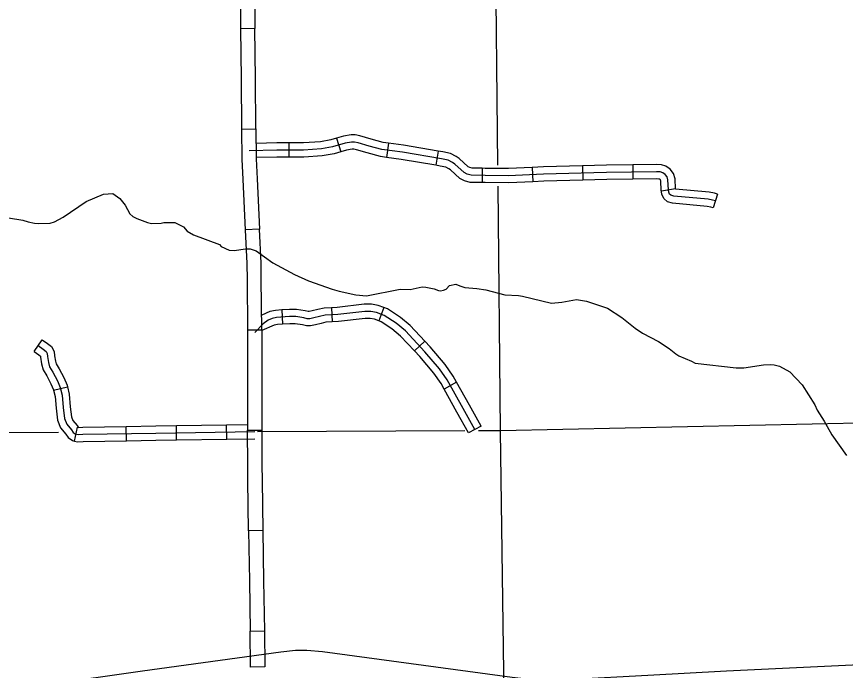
# Model space of a CAD drawing. Extents: x 1373862 to 1376999, y 1168398 to 1170455.
# Drawn here: x 1375039.9 to 1375214.1, y 1169056.2 to 1169193.7 of the extents above; entities that cross this region are included whole.
import ezdxf

# ---------------------------------------------------------------- set-up
doc = ezdxf.new("R2010")
doc.units = 0
for name, color, linetype in [('Level 10', 7, 'Continuous'), ('Level 31', 7, 'Continuous'), ('Level 32', 7, 'Continuous'), ('Level 35', 7, 'Continuous'), ('Level 5', 7, 'Continuous')]:
    doc.layers.add(name, color=color, linetype=linetype)

msp = doc.modelspace()

# ---------------------------------------------------------------- linework, layer by layer
at = {"layer": 'Level 10'}
msp.add_lwpolyline([(1375038.77, 1169049.32), (1375041.11, 1169051.12), (1375043.64, 1169052.3), (1375046.66, 1169053.28), (1375066.35, 1169056.05), (1375095.4, 1169060.09), (1375098.48, 1169060.45), (1375100.91, 1169060.42), (1375104.16, 1169060.16), (1375144.08, 1169054.72), (1375148.27, 1169054.27), (1375151.45, 1169054.18), (1375156.97, 1169054.33), (1375172.57, 1169055.14), (1375189.14, 1169056.04), (1375220.07, 1169057.54)], dxfattribs=at)
at = {"layer": 'Level 31'}
for p, q in [((1375089.97, 1169191.14), (1375086.97, 1169191.11)), ((1375087.19, 1169169.99), (1375090.19, 1169170.02)), ((1375090.95, 1169148.97), (1375087.95, 1169148.83)), ((1375088.44, 1169127.77), (1375091.44, 1169127.81)), ((1375088.45, 1169106.67), (1375091.45, 1169106.67)), ((1375091.66, 1169085.57), (1375088.66, 1169085.53)), ((1375088.96, 1169064.41), (1375091.96, 1169064.46)), ((1375092.07, 1169056.91), (1375089.07, 1169056.87))]:
    msp.add_line(p, q, dxfattribs=at)
for points in [[(1375086.86, 1169201.67), (1375086.97, 1169191.11)], [(1375089.86, 1169201.7), (1375089.97, 1169191.14)], [(1375086.97, 1169191.11), (1375087.08, 1169180.55)], [(1375090.08, 1169180.58), (1375089.97, 1169191.14)], [(1375087.08, 1169180.55), (1375087.19, 1169169.99)], [(1375090.19, 1169170.02), (1375090.08, 1169180.58)], [(1375087.19, 1169169.99), (1375087.26, 1169163.69), (1375087.46, 1169159.38)], [(1375090.19, 1169170.02), (1375090.26, 1169163.77), (1375090.46, 1169159.52)], [(1375087.46, 1169159.38), (1375087.95, 1169148.83)], [(1375090.46, 1169159.52), (1375090.95, 1169148.97)], [(1375087.95, 1169148.83), (1375088.29, 1169141.71), (1375088.32, 1169138.33)], [(1375091.32, 1169138.37), (1375091.28, 1169141.8), (1375090.95, 1169148.97)], [(1375088.32, 1169138.33), (1375088.44, 1169127.77)], [(1375091.44, 1169127.81), (1375091.32, 1169138.37)], [(1375088.44, 1169127.77), (1375088.44, 1169127.03), (1375088.45, 1169117.23)], [(1375091.44, 1169127.81), (1375091.44, 1169127.05), (1375091.45, 1169117.23)], [(1375088.45, 1169117.23), (1375088.45, 1169106.67)], [(1375091.45, 1169117.23), (1375091.45, 1169106.67)], [(1375088.5, 1169096.09), (1375088.46, 1169099.35), (1375088.45, 1169106.67)], [(1375091.45, 1169106.67), (1375091.46, 1169099.37), (1375091.5, 1169096.13)], [(1375091.5, 1169096.13), (1375091.66, 1169085.57)], [(1375088.66, 1169085.53), (1375088.5, 1169096.09)], [(1375088.66, 1169085.53), (1375088.81, 1169074.97)], [(1375091.66, 1169085.57), (1375091.81, 1169075.02)], [(1375088.81, 1169074.97), (1375088.96, 1169064.41)], [(1375091.81, 1169075.02), (1375091.96, 1169064.46)], [(1375089.07, 1169056.87), (1375088.96, 1169064.41)], [(1375091.96, 1169064.46), (1375092.07, 1169056.91)]]:
    msp.add_lwpolyline(points, dxfattribs=at)
at = {"layer": 'Level 32'}
for p, q in [((1375107.16, 1169168.08), (1375108.02, 1169165.21)), ((1375097.13, 1169167.09), (1375097.13, 1169164.09)), ((1375118.04, 1169167.01), (1375117.65, 1169164.04)), ((1375128.52, 1169165.35), (1375128.02, 1169162.39)), ((1375169.42, 1169162.47), (1375169.46, 1169159.47)), ((1375137.79, 1169161.75), (1375137.75, 1169158.75)), ((1375148.25, 1169161.93), (1375148.4, 1169158.94)), ((1375158.84, 1169162.26), (1375158.92, 1169159.26)), ((1375178.41, 1169157.41), (1375175.45, 1169156.92)), ((1375187.23, 1169156.32), (1375186.35, 1169153.45)), ((1375095.62, 1169131.96), (1375095.81, 1169128.97)), ((1375106.07, 1169132.44), (1375106.22, 1169129.45)), ((1375117.09, 1169132.46), (1375116.05, 1169129.65)), ((1375043.53, 1169123.24), (1375045.27, 1169125.69)), ((1375125.73, 1169125.4), (1375123.54, 1169123.34)), ((1375047.65, 1169115.07), (1375050.56, 1169115.78)), ((1375132.38, 1169116.77), (1375129.76, 1169115.31)), ((1375052.07, 1169104.4), (1375052.7, 1169107.33)), ((1375062.96, 1169104.47), (1375062.91, 1169107.47)), ((1375073.51, 1169104.64), (1375073.47, 1169107.64)), ((1375084.07, 1169104.8), (1375084.03, 1169107.8)), ((1375137.53, 1169107.55), (1375134.91, 1169106.09))]:
    msp.add_line(p, q, dxfattribs=at)
for points in [[(1375107.16, 1169168.08), (1375105.94, 1169167.72), (1375103.78, 1169167.35), (1375100.16, 1169167.09), (1375097.13, 1169167.09)], [(1375118.04, 1169167.01), (1375116.98, 1169167.15), (1375114.43, 1169167.87), (1375112.03, 1169168.59), (1375111.07, 1169168.76), (1375110.21, 1169168.76), (1375108.58, 1169168.51), (1375107.16, 1169168.08)], [(1375186.79, 1169154.88), (1375186.22, 1169155.06), (1375185.3, 1169155.23), (1375178.06, 1169155.89), (1375177.44, 1169156.07), (1375177.18, 1169156.29), (1375177.01, 1169156.73), (1375176.92, 1169157.25), (1375176.83, 1169159.32), (1375176.65, 1169159.98), (1375176.26, 1169160.46), (1375175.73, 1169160.81), (1375175.21, 1169160.98), (1375174.42, 1169161.03), (1375163.93, 1169160.9), (1375150.68, 1169160.55), (1375143.31, 1169160.19), (1375138.4, 1169160.24), (1375135.46, 1169160.28), (1375134.63, 1169160.5), (1375133.97, 1169160.85), (1375132.04, 1169162.61), (1375131.51, 1169162.96), (1375130.59, 1169163.44), (1375129.23, 1169163.71), (1375120.98, 1169165.11), (1375116.68, 1169165.68), (1375114.01, 1169166.43), (1375111.68, 1169167.13), (1375110.94, 1169167.26), (1375110.32, 1169167.26), (1375108.92, 1169167.04), (1375106.29, 1169166.25), (1375103.96, 1169165.86), (1375100.21, 1169165.59), (1375094.6, 1169165.59), (1375088.74, 1169165.46)], [(1375097.13, 1169167.09), (1375094.58, 1169167.09), (1375090.22, 1169167)], [(1375128.52, 1169165.35), (1375121.21, 1169166.59), (1375118.04, 1169167.01)], [(1375097.13, 1169164.09), (1375094.61, 1169164.09), (1375090.26, 1169164)], [(1375108.02, 1169165.21), (1375106.63, 1169164.79), (1375104.14, 1169164.37), (1375100.27, 1169164.09), (1375097.13, 1169164.09)], [(1375117.65, 1169164.04), (1375116.38, 1169164.21), (1375113.59, 1169164.99), (1375111.33, 1169165.67), (1375110.8, 1169165.76), (1375110.44, 1169165.76), (1375109.25, 1169165.58), (1375108.02, 1169165.21)], [(1375137.79, 1169161.75), (1375135.66, 1169161.78), (1375135.18, 1169161.91), (1375134.84, 1169162.09), (1375132.96, 1169163.79), (1375132.28, 1169164.25), (1375131.09, 1169164.87), (1375129.5, 1169165.18), (1375128.52, 1169165.35)], [(1375128.02, 1169162.39), (1375120.76, 1169163.63), (1375117.65, 1169164.04)], [(1375137.75, 1169158.75), (1375135.25, 1169158.79), (1375134.07, 1169159.1), (1375133.1, 1169159.62), (1375131.11, 1169161.42), (1375130.74, 1169161.67), (1375130.09, 1169162.01), (1375128.96, 1169162.23), (1375128.02, 1169162.39)], [(1375169.42, 1169162.47), (1375163.9, 1169162.4), (1375158.84, 1169162.26)], [(1375178.42, 1169157.37), (1375178.41, 1169157.41), (1375178.32, 1169159.54), (1375178.02, 1169160.67), (1375177.28, 1169161.58), (1375176.4, 1169162.17), (1375175.49, 1169162.47), (1375174.45, 1169162.53), (1375169.42, 1169162.47)], [(1375148.25, 1169161.93), (1375143.28, 1169161.7), (1375138.42, 1169161.74), (1375137.79, 1169161.75)], [(1375158.84, 1169162.26), (1375150.63, 1169162.05), (1375148.25, 1169161.93)], [(1375148.4, 1169158.94), (1375143.34, 1169158.69), (1375138.38, 1169158.74), (1375137.75, 1169158.75)], [(1375158.92, 1169159.26), (1375150.74, 1169159.05), (1375148.4, 1169158.94)], [(1375169.46, 1169159.47), (1375163.96, 1169159.4), (1375158.92, 1169159.26)], [(1375175.48, 1169156.78), (1375175.42, 1169157.1), (1375175.34, 1169159.09), (1375175.29, 1169159.28), (1375175.24, 1169159.33), (1375175.07, 1169159.45), (1375174.92, 1169159.5), (1375174.38, 1169159.53), (1375169.46, 1169159.47)], [(1375187.23, 1169156.32), (1375186.58, 1169156.52), (1375185.51, 1169156.72), (1375178.42, 1169157.37)], [(1375186.35, 1169153.45), (1375185.86, 1169153.6), (1375185.09, 1169153.75), (1375177.78, 1169154.41), (1375176.73, 1169154.71), (1375175.93, 1169155.38), (1375175.55, 1169156.32), (1375175.48, 1169156.78)], [(1375117.09, 1169132.46), (1375115.92, 1169132.89), (1375114.52, 1169133.16), (1375112.97, 1169133.16), (1375107.28, 1169132.5), (1375106.07, 1169132.44)], [(1375136.22, 1169106.82), (1375133.77, 1169111.21), (1375130.39, 1169117.27), (1375128.81, 1169119.55), (1375125.74, 1169123.19), (1375121.61, 1169127.58), (1375119.68, 1169129.16), (1375117.18, 1169130.83), (1375115.52, 1169131.45), (1375114.38, 1169131.66), (1375113.06, 1169131.66), (1375107.4, 1169131.01), (1375104.72, 1169130.87), (1375103.54, 1169130.61), (1375102.35, 1169130.3), (1375101.52, 1169130.13), (1375100.99, 1169130.13), (1375100.25, 1169130.3), (1375098.58, 1169130.57), (1375097.27, 1169130.57), (1375094.55, 1169130.39), (1375093.58, 1169130.17), (1375092.75, 1169129.82), (1375091.69, 1169129.03), (1375089.94, 1169127.23)], [(1375095.62, 1169131.96), (1375094.33, 1169131.88), (1375093.12, 1169131.61), (1375091.4, 1169130.88)], [(1375106.07, 1169132.44), (1375104.52, 1169132.37), (1375103.19, 1169132.07), (1375102.01, 1169131.76), (1375101.37, 1169131.63), (1375101.17, 1169131.63), (1375100.54, 1169131.78), (1375098.7, 1169132.07), (1375097.22, 1169132.07), (1375095.62, 1169131.96)], [(1375125.73, 1169125.4), (1375122.64, 1169128.68), (1375120.58, 1169130.37), (1375117.87, 1169132.18), (1375117.09, 1169132.46)], [(1375106.22, 1169129.45), (1375104.92, 1169129.38), (1375103.89, 1169129.15), (1375102.7, 1169128.84), (1375101.68, 1169128.63), (1375100.82, 1169128.63), (1375099.96, 1169128.83), (1375098.46, 1169129.07), (1375097.31, 1169129.07), (1375095.81, 1169128.97)], [(1375116.05, 1169129.65), (1375115.11, 1169130), (1375114.23, 1169130.16), (1375113.15, 1169130.16), (1375107.52, 1169129.51), (1375106.22, 1169129.45)], [(1375123.54, 1169123.34), (1375120.59, 1169126.48), (1375118.79, 1169127.96), (1375116.5, 1169129.48), (1375116.05, 1169129.65)], [(1375095.81, 1169128.97), (1375094.76, 1169128.9), (1375094.04, 1169128.74), (1375091.44, 1169127.64)], [(1375044.4, 1169124.47), (1375045.45, 1169123.72), (1375046.07, 1169123.24), (1375046.33, 1169122.8), (1375046.38, 1169122.18), (1375046.55, 1169120.91), (1375046.81, 1169119.99), (1375047.52, 1169118.85), (1375048.44, 1169117.09), (1375049.05, 1169115.64), (1375049.45, 1169114.02), (1375049.67, 1169111.43), (1375049.93, 1169109.15), (1375050.41, 1169107.96), (1375051.38, 1169106.73), (1375051.77, 1169106.21), (1375052.21, 1169105.9), (1375052.82, 1169105.77), (1375053.83, 1169105.81), (1375069.14, 1169106.08), (1375089.95, 1169106.38)], [(1375045.27, 1169125.69), (1375046.35, 1169124.92), (1375047.21, 1169124.25), (1375047.8, 1169123.26), (1375047.87, 1169122.34), (1375048.02, 1169121.22), (1375048.2, 1169120.6), (1375048.82, 1169119.59), (1375049.79, 1169117.73), (1375050.48, 1169116.12), (1375050.56, 1169115.78)], [(1375132.38, 1169116.77), (1375131.66, 1169118.06), (1375130, 1169120.46), (1375126.86, 1169124.19), (1375125.73, 1169125.4)], [(1375043.53, 1169123.24), (1375044.56, 1169122.52), (1375044.87, 1169122.28), (1375044.88, 1169122.03), (1375045.08, 1169120.6), (1375045.43, 1169119.38), (1375046.21, 1169118.11), (1375047.08, 1169116.45), (1375047.62, 1169115.17), (1375047.65, 1169115.07)], [(1375129.76, 1169115.31), (1375129.11, 1169116.47), (1375127.62, 1169118.64), (1375124.62, 1169122.2), (1375123.54, 1169123.34)], [(1375050.56, 1169115.78), (1375050.93, 1169114.26), (1375051.16, 1169111.58), (1375051.4, 1169109.52), (1375051.72, 1169108.72), (1375052.57, 1169107.65), (1375052.83, 1169107.3), (1375052.7, 1169107.33)], [(1375134.91, 1169106.09), (1375132.46, 1169110.48), (1375129.76, 1169115.31)], [(1375137.53, 1169107.55), (1375135.08, 1169111.94), (1375132.38, 1169116.77)], [(1375047.65, 1169115.07), (1375047.96, 1169113.78), (1375048.17, 1169111.28), (1375048.46, 1169108.77), (1375049.1, 1169107.2), (1375050.19, 1169105.82), (1375050.72, 1169105.12), (1375051.6, 1169104.5), (1375052.07, 1169104.4)], [(1375052.7, 1169107.33), (1375052.95, 1169107.27), (1375053.79, 1169107.31), (1375062.91, 1169107.47)], [(1375062.91, 1169107.47), (1375069.12, 1169107.57), (1375073.47, 1169107.64)], [(1375073.47, 1169107.64), (1375084.03, 1169107.8)], [(1375084.03, 1169107.8), (1375088.45, 1169107.86)], [(1375084.07, 1169104.8), (1375089.97, 1169104.88)], [(1375052.07, 1169104.4), (1375052.7, 1169104.26), (1375053.88, 1169104.31), (1375062.96, 1169104.47)], [(1375062.96, 1169104.47), (1375069.17, 1169104.58), (1375073.51, 1169104.64)], [(1375073.51, 1169104.64), (1375084.07, 1169104.8)]]:
    msp.add_lwpolyline(points, dxfattribs=at)
at = {"layer": 'Level 35'}
for points in [[(1375038.18, 1169151.32), (1375041.15, 1169150.86), (1375042.33, 1169150.46), (1375043.61, 1169150.22), (1375044.55, 1169150.14), (1375046.93, 1169150.21), (1375047.81, 1169150.47), (1375049.65, 1169151.48), (1375054.5, 1169154.76), (1375058.15, 1169156.28), (1375060.07, 1169156.47), (1375061.55, 1169155.37)], [(1375061.55, 1169155.37), (1375062.69, 1169153.98), (1375063.71, 1169152.17), (1375064.28, 1169151.64), (1375065.15, 1169151.21), (1375067.38, 1169150.32), (1375068.2, 1169150.14), (1375070.24, 1169150.19), (1375070.86, 1169150.36), (1375073.14, 1169150.35), (1375074.95, 1169149.46), (1375075.72, 1169148.53), (1375077.04, 1169147.73), (1375082.52, 1169145.7), (1375082.91, 1169145.31), (1375084.56, 1169144.55), (1375085.64, 1169144.47), (1375088.01, 1169144.81), (1375088.95, 1169144.84), (1375090.22, 1169144.4), (1375093.78, 1169141.89), (1375098.33, 1169139.41), (1375101.25, 1169138.09), (1375106.23, 1169136.33), (1375107.72, 1169135.89), (1375111.19, 1169135.14), (1375113.41, 1169134.91), (1375120.49, 1169136.34), (1375122.59, 1169136.3), (1375125.14, 1169136.82), (1375125.94, 1169136.77), (1375127.66, 1169136.41), (1375128.61, 1169136.03), (1375129.03, 1169136.01), (1375129.63, 1169136.1), (1375130.2, 1169136.31), (1375130.89, 1169137.1), (1375132.2, 1169137.4), (1375133.07, 1169137.02), (1375134.13, 1169136.71), (1375136.66, 1169136.47), (1375138.5, 1169136.16), (1375142.51, 1169135.14), (1375145.39, 1169135), (1375146.24, 1169134.85), (1375152.32, 1169133.42), (1375154.49, 1169133.58), (1375157.62, 1169134.19), (1375159.73, 1169133.82), (1375164.15, 1169132.32), (1375167.13, 1169130.4), (1375169.93, 1169128.16), (1375171.48, 1169127.08), (1375174.87, 1169125.31), (1375177.09, 1169123.84), (1375178.47, 1169122.76)], [(1375178.47, 1169122.76), (1375179.13, 1169122.29), (1375181.81, 1169121.21), (1375182.55, 1169120.8), (1375191.16, 1169119.77), (1375192.8, 1169119.81), (1375196.95, 1169120.44), (1375198.47, 1169120.48), (1375199.17, 1169120.41), (1375200.29, 1169120.11), (1375202.43, 1169118.94), (1375205.05, 1169116.21), (1375207.69, 1169112), (1375208.21, 1169110.87), (1375209.67, 1169108.56), (1375211.27, 1169105.7), (1375214.35, 1169101.36)]]:
    msp.add_lwpolyline(points, dxfattribs=at)
at = {"layer": 'Level 5'}
for points in [[(1375141.06, 1169162.44), (1375140.57, 1169211.24)], [(1375141.63, 1169106.55), (1375141.11, 1169158.01)], [(1375246.49, 1169108.8), (1375141.63, 1169106.55)], [(1375048.68, 1169106.17), (1375037.4, 1169106.13)], [(1375134.12, 1169106.52), (1375090.53, 1169106.34)], [(1375141.63, 1169106.55), (1375136.96, 1169106.53)], [(1375142.46, 1169045.63), (1375141.63, 1169106.55)]]:
    msp.add_lwpolyline(points, dxfattribs=at)

doc.saveas('drawing.dxf')
